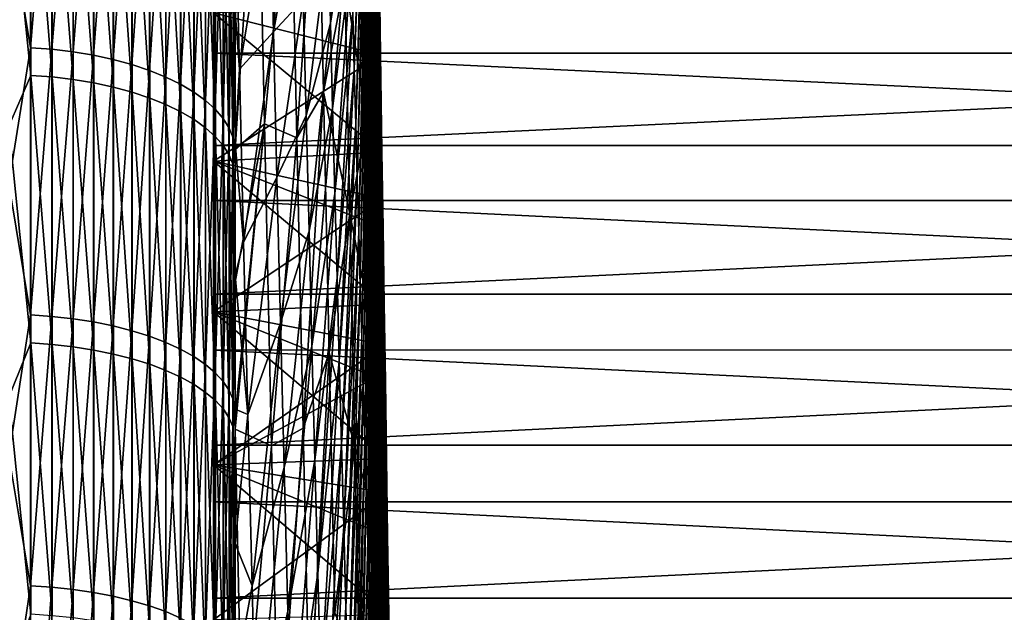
# Model space of a CAD drawing. Header units: metres. Extents: x -2 to 78, y -85 to 85.
# Tile 276 of 500: x 8.83 to 17.3, y 33.5 to 38.6. Entities that reach past the tile are written whole.
import ezdxf

# ---------------------------------------------------------------- set-up
doc = ezdxf.new("R2010")
doc.units = ezdxf.units.M
doc.layers.add('solid_20004802', color=7, linetype='CONTINUOUS')

msp = doc.modelspace()

# ---------------------------------------------------------------- linework, layer by layer
at = {"layer": 'solid_20004802'}
for points in [[(11.866064, 42.978344, -23.479176), (11.863665, 38.583111, -30.312231), (11.857279, 38.792866, -30.442682)], [(11.866064, 42.978344, -23.479176), (11.870036, 38.377422, -30.175461), (11.863665, 38.583111, -30.312231)], [(11.866064, 42.978344, -23.479176), (11.948964, 36.154079, -27.88727), (11.943297, 36.29121, -28.092741)], [(11.866064, 42.978344, -23.479176), (11.882759, 41.851097, -24.161325), (11.948964, 36.154079, -27.88727)], [(11.866064, 42.978344, -23.479176), (11.943297, 36.29121, -28.092741), (11.937543, 36.434521, -28.293945)], [(11.866064, 42.978344, -23.479176), (11.937543, 36.434521, -28.293945), (11.931706, 36.583885, -28.490696)], [(11.866064, 42.978344, -23.479176), (11.931706, 36.583885, -28.490696), (11.925793, 36.739166, -28.68281)], [(11.866064, 42.978344, -23.479176), (11.925793, 36.739166, -28.68281), (11.919808, 36.900215, -28.870111)], [(11.866064, 42.978344, -23.479176), (11.919808, 36.900215, -28.870111), (11.913757, 37.066887, -29.052427)], [(11.866064, 42.978344, -23.479176), (11.913757, 37.066887, -29.052427), (11.907647, 37.239025, -29.229586)], [(11.866064, 42.978344, -23.479176), (11.907647, 37.239025, -29.229586), (11.901482, 37.416473, -29.401426)], [(11.866064, 42.978344, -23.479176), (11.901482, 37.416473, -29.401426), (11.895267, 37.599064, -29.567789)], [(11.866064, 42.978344, -23.479176), (11.895267, 37.599064, -29.567789), (11.889009, 37.786629, -29.728519)], [(11.866064, 42.978344, -23.479176), (11.889009, 37.786629, -29.728519), (11.882715, 37.978996, -29.883471)], [(11.866064, 42.978344, -23.479176), (11.882715, 37.978996, -29.883471), (11.876389, 38.175987, -30.032497)], [(11.866064, 42.978344, -23.479176), (11.876389, 38.175987, -30.032497), (11.870036, 38.377422, -30.175461)], [(11.882759, 41.851097, -24.161325), (11.954537, 36.023266, -27.677721), (11.948964, 36.154079, -27.88727)], [(11.882759, 41.851097, -24.161325), (11.899899, 40.692745, -24.789446), (11.954537, 36.023266, -27.677721)], [(11.800156, 40.830467, -31.314417), (11.710123, 38.172306, -39.129845), (11.697538, 38.65033, -39.268589)], [(11.800156, 40.830467, -31.314417), (11.806401, 40.593246, -31.245544), (11.710123, 38.172306, -39.129845)], [(11.899899, 40.692745, -24.789446), (11.960013, 35.898884, -27.464289), (11.954537, 36.023266, -27.677721)], [(11.899899, 40.692745, -24.789446), (11.91747, 39.505905, -25.36211), (11.960013, 35.898884, -27.464289)], [(8.924562, 40.622643, 74.359245), (8.740137, 39.490185, 74.981926), (8.924562, 38.358234, 75.552246)], [(8.924562, 40.622643, 74.359245), (8.924562, 38.358234, 75.552246), (9.109715, 40.607803, 74.332085)], [(8.924562, 38.358234, 75.552246), (9.109715, 38.344223, 75.524651), (9.109715, 40.607803, 74.332085)], [(9.109715, 40.607803, 74.332085), (9.109715, 38.344223, 75.524651), (9.291151, 40.584709, 74.28981)], [(9.109715, 38.344223, 75.524651), (9.291151, 38.322418, 75.481705), (9.291151, 40.584709, 74.28981)], [(9.291151, 40.584709, 74.28981), (9.291151, 38.322418, 75.481705), (9.467271, 40.553562, 74.232796)], [(11.806401, 40.593246, -31.245544), (11.722787, 37.698727, -38.97662), (11.710123, 38.172306, -39.129845)], [(11.806401, 40.593246, -31.245544), (11.812686, 40.358234, -31.169489), (11.722787, 37.698727, -38.97662)], [(9.291151, 38.322418, 75.481705), (9.467271, 38.293003, 75.423767), (9.467271, 40.553562, 74.232796)], [(9.467271, 40.553562, 74.232796), (9.467271, 38.293003, 75.423767), (9.636523, 40.514633, 74.161537)], [(9.467271, 38.293003, 75.423767), (9.636523, 38.256248, 75.351372), (9.636523, 40.514633, 74.161537)], [(9.636523, 40.514633, 74.161537), (9.636523, 38.256248, 75.351372), (9.797419, 40.468269, 74.076675)], [(10.877165, 40.479912, 67.078697), (10.685869, 38.615513, 73.281792), (10.685864, 37.482391, 73.867897)], [(10.938788, 37.703205, 66.960098), (10.877165, 40.479912, 67.078697), (10.685864, 37.482391, 73.867897)], [(11.160541, 40.088299, 58.818779), (10.877165, 40.479912, 67.078697), (10.938788, 37.703205, 66.960098)], [(9.636523, 38.256248, 75.351372), (9.797419, 38.212467, 75.265144), (9.797419, 40.468269, 74.076675)], [(9.797419, 40.468269, 74.076675), (9.797419, 38.212467, 75.265144), (9.948537, 40.414879, 73.978935)], [(9.797419, 38.212467, 75.265144), (9.948537, 38.162052, 75.16584), (9.948537, 40.414879, 73.978935)], [(9.948537, 40.414879, 73.978935), (9.948537, 38.162052, 75.16584), (10.08855, 40.354931, 73.869202)], [(8.92717, 38.120029, -75.672363), (8.740137, 39.978947, -74.722473), (8.92717, 40.388172, -74.486504)], [(8.92717, 40.388172, -74.486504), (9.112282, 40.373302, -74.459084), (9.112282, 38.105995, -75.644508)], [(8.92717, 38.120029, -75.672363), (8.92717, 40.388172, -74.486504), (9.112282, 38.105995, -75.644508)], [(9.112282, 40.373302, -74.459084), (9.293654, 40.350231, -74.416527), (9.293654, 38.084217, -75.601273)], [(9.112282, 38.105995, -75.644508), (9.112282, 40.373302, -74.459084), (9.293654, 38.084217, -75.601273)], [(9.293654, 40.350231, -74.416527), (9.469689, 40.319153, -74.359207), (9.469689, 38.054882, -75.543045)], [(9.293654, 38.084217, -75.601273), (9.293654, 40.350231, -74.416527), (9.469689, 38.054882, -75.543045)], [(9.469689, 40.319153, -74.359207), (9.638835, 40.280342, -74.287636), (9.638835, 38.018253, -75.470329)], [(9.469689, 38.054882, -75.543045), (9.469689, 40.319153, -74.359207), (9.638835, 38.018253, -75.470329)], [(9.948537, 38.162052, 75.16584), (10.08855, 38.105446, 75.054344), (10.08855, 40.354931, 73.869202)], [(10.08855, 40.354931, 73.869202), (10.08855, 38.105446, 75.054344), (10.216221, 40.288952, 73.748428)], [(11.812686, 40.358234, -31.169489), (11.735518, 37.23003, -38.809067), (11.722787, 37.698727, -38.97662)], [(11.812686, 40.358234, -31.169489), (11.819004, 40.125648, -31.086319), (11.735518, 37.23003, -38.809067)], [(9.638835, 40.280342, -74.287636), (9.799603, 40.234146, -74.202438), (9.799603, 37.974651, -75.383774)], [(9.638835, 38.018253, -75.470329), (9.638835, 40.280342, -74.287636), (9.799603, 37.974651, -75.383774)], [(9.799603, 40.234146, -74.202438), (9.950575, 40.180965, -74.104362), (9.950575, 37.924461, -75.284142)], [(9.799603, 37.974651, -75.383774), (9.799603, 40.234146, -74.202438), (9.950575, 37.924461, -75.284142)], [(10.08855, 38.105446, 75.054344), (10.216221, 38.043144, 74.931633), (10.216221, 40.288952, 73.748428)], [(10.216221, 40.288952, 73.748428), (10.216221, 38.043144, 74.931633), (10.330427, 40.217525, 73.617683)], [(11.396156, 40.225029, 50.573456), (11.160541, 40.088299, 58.818779), (11.2159, 37.583374, 58.69305)], [(11.445809, 37.975662, 50.455868), (11.396156, 40.225029, 50.573456), (11.2159, 37.583374, 58.69305)], [(11.627254, 38.938866, 42.254913), (11.396156, 40.225029, 50.573456), (11.445809, 37.975662, 50.455868)], [(9.950575, 40.180965, -74.104362), (10.090423, 40.121277, -73.994278), (10.090423, 37.868122, -75.172302)], [(9.950575, 37.924461, -75.284142), (9.950575, 40.180965, -74.104362), (10.090423, 37.868122, -75.172302)], [(10.216221, 38.043144, 74.931633), (10.330427, 37.9757, 74.79879), (10.330427, 40.217525, 73.617683)], [(10.330427, 40.217525, 73.617683), (10.330427, 37.9757, 74.79879), (10.430161, 40.141277, 73.478119)], [(10.330427, 37.9757, 74.79879), (10.430161, 37.903702, 74.656982), (10.430161, 40.141277, 73.478119)], [(10.430161, 40.141277, 73.478119), (10.430161, 37.903702, 74.656982), (10.514546, 40.060886, 73.330956)], [(10.090423, 40.121277, -73.994278), (10.217914, 40.055599, -73.873146), (10.217914, 37.806133, -75.049248)], [(10.090423, 37.868122, -75.172302), (10.090423, 40.121277, -73.994278), (10.217914, 37.806133, -75.049248)], [(10.217914, 40.055599, -73.873146), (10.331923, 39.984512, -73.742043), (10.331923, 37.739037, -74.916054)], [(10.217914, 37.806133, -75.049248), (10.217914, 40.055599, -73.873146), (10.331923, 37.739037, -74.916054)], [(10.430161, 37.903702, 74.656982), (10.514546, 37.827793, 74.507462), (10.514546, 40.060886, 73.330956)], [(10.514546, 40.060886, 73.330956), (10.514546, 37.827793, 74.507462), (10.582837, 39.977055, 73.177505)], [(11.2159, 37.583374, 58.69305), (11.160541, 40.088299, 58.818779), (10.938788, 37.703205, 66.960098)], [(11.660373, 40.106621, -39.596764), (11.505309, 38.570469, -47.699474), (11.486956, 39.311043, -47.822338)], [(11.660373, 40.106621, -39.596764), (11.672652, 39.617935, -39.502159), (11.505309, 38.570469, -47.699474)], [(11.819004, 40.125648, -31.086319), (11.748302, 36.766644, -38.627331), (11.735518, 37.23003, -38.809067)], [(11.819004, 40.125648, -31.086319), (11.825349, 39.895695, -30.996115), (11.748302, 36.766644, -38.627331)], [(8.92717, 38.120029, -75.672363), (8.740137, 37.681602, -75.906921), (8.740137, 39.978947, -74.722473)], [(10.331923, 39.984512, -73.742043), (10.43145, 39.908646, -73.602127), (10.43145, 37.667431, -74.773911)], [(10.331923, 37.739037, -74.916054), (10.331923, 39.984512, -73.742043), (10.43145, 37.667431, -74.773911)], [(10.514546, 37.827793, 74.507462), (10.582837, 37.748634, 74.351547), (10.582837, 39.977055, 73.177505)], [(10.582837, 39.977055, 73.177505), (10.582837, 37.748634, 74.351547), (10.634434, 39.890522, 73.019112)], [(10.43145, 39.908646, -73.602127), (10.515614, 39.828663, -73.45462), (10.515614, 37.591938, -74.624054)], [(10.43145, 37.667431, -74.773911), (10.43145, 39.908646, -73.602127), (10.515614, 37.591938, -74.624054)], [(10.582837, 37.748634, 74.351547), (10.634434, 37.666924, 74.190613), (10.634434, 39.890522, 73.019112)], [(10.634434, 39.890522, 73.019112), (10.634434, 37.666924, 74.190613), (10.66888, 39.802052, 72.85717)], [(11.825349, 39.895695, -30.996115), (11.761132, 36.309006, -38.431587), (11.748302, 36.766644, -38.627331)], [(11.825349, 39.895695, -30.996115), (11.831716, 39.668598, -30.898954), (11.761132, 36.309006, -38.431587)], [(10.515614, 39.828663, -73.45462), (10.583675, 39.74527, -73.300819), (10.583675, 37.513233, -74.467812)], [(10.515614, 37.591938, -74.624054), (10.515614, 39.828663, -73.45462), (10.583675, 37.513233, -74.467812)], [(10.634434, 37.666924, 74.190613), (10.66888, 37.583385, 74.02607), (10.66888, 39.802052, 72.85717)], [(10.685869, 38.615513, 73.281792), (10.66888, 39.802052, 72.85717), (10.66888, 37.583385, 74.02607)], [(10.583675, 39.74527, -73.300819), (10.635035, 39.659206, -73.142097), (10.635035, 37.431999, -74.306557)], [(10.583675, 37.513233, -74.467812), (10.583675, 39.74527, -73.300819), (10.635035, 37.431999, -74.306557)], [(10.983654, 39.755554, -64.459671), (10.721306, 38.174484, -72.595627), (10.68589, 39.666843, -72.717545)], [(10.983654, 39.755554, -64.459671), (11.013753, 38.495464, -64.341675), (10.721306, 38.174484, -72.595627)], [(11.247188, 39.777275, -56.185787), (11.013753, 38.495464, -64.341675), (10.983654, 39.755554, -64.459671)], [(11.247188, 39.777275, -56.185787), (11.271399, 38.77372, -56.072422), (11.013753, 38.495464, -64.341675)], [(10.635035, 39.659206, -73.142097), (10.669239, 39.571224, -72.979836), (10.669239, 37.348961, -74.141708)], [(10.635035, 37.431999, -74.306557), (10.635035, 39.659206, -73.142097), (10.669239, 37.348961, -74.141708)], [(10.721306, 38.174484, -72.595627), (10.685877, 38.669395, -73.253181), (10.68589, 39.666843, -72.717545)], [(11.831716, 39.668598, -30.898954), (11.773993, 35.857533, -38.222012), (11.761132, 36.309006, -38.431587)], [(11.831716, 39.668598, -30.898954), (11.838098, 39.444557, -30.794933), (11.773993, 35.857533, -38.222012)], [(36.900002, 39.551369, -25.011364), (36.900002, 38.310207, -25.548037), (10.5, 39.551216, -25.011423)], [(10.5, 39.551216, -25.011423), (10.5, 38.310276, -25.547991), (10.5, 38.657597, -25.730083)], [(36.900002, 38.310207, -25.548037), (10.5, 38.310276, -25.547991), (10.5, 39.551216, -25.011423)], [(10.685847, 37.537979, -73.840118), (10.669239, 37.348961, -74.141708), (10.669239, 39.571224, -72.979836)], [(10.685877, 38.669395, -73.253181), (10.685847, 37.537979, -73.840118), (10.669239, 39.571224, -72.979836)], [(11.672652, 39.617935, -39.502159), (11.523849, 37.833988, -47.554077), (11.505309, 38.570469, -47.699474)], [(11.672652, 39.617935, -39.502159), (11.685044, 39.132355, -39.392735), (11.523849, 37.833988, -47.554077)], [(8.924562, 38.358234, 75.552246), (8.740137, 39.490185, 74.981926), (8.740137, 37.185154, 76.151352)], [(10.5, 38.657597, -25.730083), (11.935423, 38.293304, -25.877991), (11.91747, 39.505905, -25.36211)], [(11.627254, 38.938866, 42.254913), (11.820156, 37.727535, 33.892464), (11.781868, 39.485573, 34.026226)], [(11.929014, 38.726212, 25.701574), (11.781868, 39.485573, 34.026226), (11.820156, 37.727535, 33.892464)], [(11.91747, 39.505905, -25.36211), (11.965386, 35.781048, -27.247169), (11.960013, 35.898884, -27.464289)], [(11.91747, 39.505905, -25.36211), (11.935423, 38.293304, -25.877991), (11.965386, 35.781048, -27.247169)], [(11.838098, 39.444557, -30.794933), (11.786873, 35.41264, -37.998802), (11.773993, 35.857533, -38.222012)], [(11.838098, 39.444557, -30.794933), (11.844489, 39.223789, -30.684145), (11.786873, 35.41264, -37.998802)], [(11.486956, 39.311043, -47.822338), (11.295902, 37.774132, -55.928261), (11.271399, 38.77372, -56.072422)], [(11.486956, 39.311043, -47.822338), (11.505309, 38.570469, -47.699474), (11.295902, 37.774132, -55.928261)], [(11.844489, 39.223789, -30.684145), (11.799761, 34.974747, -37.762165), (11.786873, 35.41264, -37.998802)], [(11.844489, 39.223789, -30.684145), (11.850885, 39.006489, -30.56669), (11.799761, 34.974747, -37.762165)], [(11.685044, 39.132355, -39.392735), (11.542559, 37.102291, -47.38628), (11.523849, 37.833988, -47.554077)], [(11.685044, 39.132355, -39.392735), (11.697538, 38.65033, -39.268589), (11.542559, 37.102291, -47.38628)], [(11.850885, 39.006489, -30.56669), (11.812645, 34.544254, -37.512314), (11.799761, 34.974747, -37.762165)], [(11.850885, 39.006489, -30.56669), (11.857279, 38.792866, -30.442682), (11.812645, 34.544254, -37.512314)], [(11.670974, 36.930653, 42.100792), (11.627254, 38.938866, 42.254913), (11.445809, 37.975662, 50.455868)], [(11.670974, 36.930653, 42.100792), (11.820156, 37.727535, 33.892464), (11.627254, 38.938866, 42.254913)], [(11.857279, 38.792866, -30.442682), (11.825513, 34.121559, -37.249485), (11.812645, 34.544254, -37.512314)], [(11.857279, 38.792866, -30.442682), (11.863665, 38.583111, -30.312231), (11.825513, 34.121559, -37.249485)], [(36.900002, 38.774773, 25.355606), (10.5, 38.77462, 25.355665), (10.5, 37.517635, 25.853745)], [(36.900002, 37.517654, 25.853758), (36.900002, 38.774773, 25.355606), (10.5, 37.517635, 25.853745)], [(10.5, 37.517635, 25.853745), (10.5, 38.77462, 25.355665), (10.5, 38.657597, 25.730083)], [(10.5, 38.657597, 25.730083), (11.929014, 38.726212, 25.701574), (11.947782, 37.458172, 26.194759)], [(11.271399, 38.77372, -56.072422), (11.044235, 37.239616, -64.184921), (11.013753, 38.495464, -64.341675)], [(11.271399, 38.77372, -56.072422), (11.295902, 37.774132, -55.928261), (11.044235, 37.239616, -64.184921)], [(11.947782, 37.458172, 26.194759), (11.929014, 38.726212, 25.701574), (11.820156, 37.727535, 33.892464)], [(10.5, 38.657597, -25.730083), (10.5, 37.382492, -26.221949), (11.935423, 38.293304, -25.877991)], [(10.5, 37.382492, 26.221949), (10.5, 38.657597, 25.730083), (11.947782, 37.458172, 26.194759)], [(10.5, 38.310276, -25.547991), (10.5, 37.382492, -26.221949), (10.5, 38.657597, -25.730083)], [(10.5, 37.517635, 25.853745), (10.5, 38.657597, 25.730083), (10.5, 37.382492, 26.221949)], [(10.685864, 37.482391, 73.867897), (10.685869, 38.615513, 73.281792), (10.66888, 37.583385, 74.02607)], [(10.721306, 38.174484, -72.595627), (10.685847, 37.537979, -73.840118), (10.685877, 38.669395, -73.253181)], [(11.697538, 38.65033, -39.268589), (11.56142, 36.376057, -47.196243), (11.542559, 37.102291, -47.38628)], [(11.697538, 38.65033, -39.268589), (11.710123, 38.172306, -39.129845), (11.56142, 36.376057, -47.196243)], [(11.505309, 38.570469, -47.699474), (11.320675, 36.779449, -55.753445), (11.295902, 37.774132, -55.928261)], [(11.505309, 38.570469, -47.699474), (11.523849, 37.833988, -47.554077), (11.320675, 36.779449, -55.753445)], [(11.863665, 38.583111, -30.312231), (11.838352, 33.707054, -36.973919), (11.825513, 34.121559, -37.249485)], [(11.863665, 38.583111, -30.312231), (11.870036, 38.377422, -30.175461), (11.838352, 33.707054, -36.973919)], [(11.013753, 38.495464, -64.341675), (10.75722, 36.685562, -72.427971), (10.721306, 38.174484, -72.595627)], [(11.013753, 38.495464, -64.341675), (11.044235, 37.239616, -64.184921), (10.75722, 36.685562, -72.427971)], [(11.870036, 38.377422, -30.175461), (11.851152, 33.301121, -36.685871), (11.838352, 33.707054, -36.973919)], [(11.870036, 38.377422, -30.175461), (11.876389, 38.175987, -30.032497), (11.851152, 33.301121, -36.685871)], [(8.924562, 38.358234, 75.552246), (8.740137, 37.185154, 76.151352), (8.924562, 36.058826, 76.676315)], [(8.924562, 38.358234, 75.552246), (8.924562, 36.058826, 76.676315), (9.109715, 38.344223, 75.524651)], [(8.924562, 36.058826, 76.676315), (9.109715, 36.045658, 76.648308), (9.109715, 38.344223, 75.524651)], [(9.109715, 38.344223, 75.524651), (9.109715, 36.045658, 76.648308), (9.291151, 38.322418, 75.481705)], [(9.109715, 36.045658, 76.648308), (9.291151, 36.025158, 76.604721), (9.291151, 38.322418, 75.481705)], [(9.291151, 38.322418, 75.481705), (9.291151, 36.025158, 76.604721), (9.467271, 38.293003, 75.423767)], [(9.291151, 36.025158, 76.604721), (9.467271, 35.997509, 76.545929), (9.467271, 38.293003, 75.423767)], [(9.467271, 38.293003, 75.423767), (9.467271, 35.997509, 76.545929), (9.636523, 38.256248, 75.351372)], [(10.5, 38.310276, -25.547991), (10.5, 37.044308, -26.023123), (10.5, 37.382492, -26.221949)], [(36.900002, 37.044205, -26.023161), (10.5, 37.044308, -26.023123), (10.5, 38.310276, -25.547991)], [(36.900002, 38.310207, -25.548037), (36.900002, 37.044205, -26.023161), (10.5, 38.310276, -25.547991)], [(10.5, 37.382492, -26.221949), (11.953712, 37.057663, -26.335932), (11.935423, 38.293304, -25.877991)], [(11.935423, 38.293304, -25.877991), (11.970652, 35.669868, -27.026566), (11.965386, 35.781048, -27.247169)], [(11.935423, 38.293304, -25.877991), (11.953712, 37.057663, -26.335932), (11.970652, 35.669868, -27.026566)], [(9.467271, 35.997509, 76.545929), (9.636523, 35.962955, 76.47245), (9.636523, 38.256248, 75.351372)], [(9.636523, 38.256248, 75.351372), (9.636523, 35.962955, 76.47245), (9.797419, 38.212467, 75.265144)], [(9.636523, 35.962955, 76.47245), (9.797419, 35.921799, 76.384933), (9.797419, 38.212467, 75.265144)], [(9.797419, 38.212467, 75.265144), (9.797419, 35.921799, 76.384933), (9.948537, 38.162052, 75.16584)], [(8.92717, 35.817104, -76.789185), (8.740137, 37.681602, -75.906921), (8.92717, 38.120029, -75.672363)], [(8.92717, 38.120029, -75.672363), (9.112282, 38.105995, -75.644508), (9.112282, 35.803917, -76.760918)], [(8.92717, 35.817104, -76.789185), (8.92717, 38.120029, -75.672363), (9.112282, 35.803917, -76.760918)], [(9.112282, 38.105995, -75.644508), (9.293654, 38.084217, -75.601273), (9.293654, 35.783455, -76.717041)], [(9.112282, 35.803917, -76.760918), (9.112282, 38.105995, -75.644508), (9.293654, 35.783455, -76.717041)], [(9.797419, 35.921799, 76.384933), (9.948537, 35.874405, 76.284157), (9.948537, 38.162052, 75.16584)], [(9.948537, 38.162052, 75.16584), (9.948537, 35.874405, 76.284157), (10.08855, 38.105446, 75.054344)], [(9.948537, 35.874405, 76.284157), (10.08855, 35.821194, 76.171005), (10.08855, 38.105446, 75.054344)], [(10.08855, 38.105446, 75.054344), (10.08855, 35.821194, 76.171005), (10.216221, 38.043144, 74.931633)], [(10.721306, 38.174484, -72.595627), (10.75722, 36.685562, -72.427971), (10.685847, 37.537979, -73.840118)], [(11.710123, 38.172306, -39.129845), (11.580417, 35.655964, -46.984142), (11.56142, 36.376057, -47.196243)], [(11.710123, 38.172306, -39.129845), (11.722787, 37.698727, -38.97662), (11.580417, 35.655964, -46.984142)], [(11.876389, 38.175987, -30.032497), (11.863901, 32.90414, -36.385612), (11.851152, 33.301121, -36.685871)], [(11.876389, 38.175987, -30.032497), (11.882715, 37.978996, -29.883471), (11.863901, 32.90414, -36.385612)], [(9.293654, 38.084217, -75.601273), (9.469689, 38.054882, -75.543045), (9.469689, 35.755894, -76.657951)], [(9.293654, 35.783455, -76.717041), (9.293654, 38.084217, -75.601273), (9.469689, 35.755894, -76.657951)], [(9.469689, 38.054882, -75.543045), (9.638835, 38.018253, -75.470329), (9.638835, 35.721478, -76.584167)], [(9.469689, 35.755894, -76.657951), (9.469689, 38.054882, -75.543045), (9.638835, 35.721478, -76.584167)], [(10.08855, 35.821194, 76.171005), (10.216221, 35.762627, 76.046463), (10.216221, 38.043144, 74.931633)], [(10.216221, 38.043144, 74.931633), (10.216221, 35.762627, 76.046463), (10.330427, 37.9757, 74.79879)], [(9.638835, 38.018253, -75.470329), (9.799603, 37.974651, -75.383774), (9.799603, 35.680508, -76.496338)], [(9.638835, 35.721478, -76.584167), (9.638835, 38.018253, -75.470329), (9.799603, 35.680508, -76.496338)], [(9.799603, 37.974651, -75.383774), (9.950575, 37.924461, -75.284142), (9.950575, 35.63335, -76.395226)], [(9.799603, 35.680508, -76.496338), (9.799603, 37.974651, -75.383774), (9.950575, 35.63335, -76.395226)], [(10.216221, 35.762627, 76.046463), (10.330427, 35.699223, 75.911644), (10.330427, 37.9757, 74.79879)], [(10.330427, 37.9757, 74.79879), (10.330427, 35.699223, 75.911644), (10.430161, 37.903702, 74.656982)], [(11.445809, 37.975662, 50.455868), (11.2159, 37.583374, 58.69305), (11.270201, 35.083416, 58.491055)], [(11.494511, 35.730896, 50.269928), (11.445809, 37.975662, 50.455868), (11.270201, 35.083416, 58.491055)], [(11.670974, 36.930653, 42.100792), (11.445809, 37.975662, 50.455868), (11.494511, 35.730896, 50.269928)], [(11.882715, 37.978996, -29.883471), (11.876586, 32.516472, -36.073414), (11.863901, 32.90414, -36.385612)], [(11.882715, 37.978996, -29.883471), (11.889009, 37.786629, -29.728519), (11.876586, 32.516472, -36.073414)], [(9.950575, 37.924461, -75.284142), (10.090423, 37.868122, -75.172302), (10.090423, 35.580414, -76.281738)], [(9.950575, 35.63335, -76.395226), (9.950575, 37.924461, -75.284142), (10.090423, 35.580414, -76.281738)], [(10.090423, 37.868122, -75.172302), (10.217914, 37.806133, -75.049248), (10.217914, 35.522171, -76.156868)], [(10.090423, 35.580414, -76.281738), (10.090423, 37.868122, -75.172302), (10.217914, 35.522171, -76.156868)], [(10.330427, 35.699223, 75.911644), (10.430161, 35.631546, 75.767731), (10.430161, 37.903702, 74.656982)], [(10.430161, 37.903702, 74.656982), (10.430161, 35.631546, 75.767731), (10.514546, 37.827793, 74.507462)], [(10.217914, 37.806133, -75.049248), (10.331923, 37.739037, -74.916054), (10.331923, 35.459129, -76.021713)], [(10.217914, 35.522171, -76.156868), (10.217914, 37.806133, -75.049248), (10.331923, 35.459129, -76.021713)], [(10.430161, 35.631546, 75.767731), (10.514546, 35.560184, 75.61599), (10.514546, 37.827793, 74.507462)], [(10.514546, 37.827793, 74.507462), (10.514546, 35.560184, 75.61599), (10.582837, 37.748634, 74.351547)], [(11.295902, 37.774132, -55.928261), (11.075074, 35.989197, -63.989574), (11.044235, 37.239616, -64.184921)], [(11.295902, 37.774132, -55.928261), (11.320675, 36.779449, -55.753445), (11.075074, 35.989197, -63.989574)], [(11.523849, 37.833988, -47.554077), (11.345694, 35.790623, -55.548134), (11.320675, 36.779449, -55.753445)], [(11.523849, 37.833988, -47.554077), (11.542559, 37.102291, -47.38628), (11.345694, 35.790623, -55.548134)], [(11.889009, 37.786629, -29.728519), (11.889195, 32.138477, -35.749565), (11.876586, 32.516472, -36.073414)], [(11.889009, 37.786629, -29.728519), (11.895267, 37.599064, -29.567789), (11.889195, 32.138477, -35.749565)], [(8.92717, 35.817104, -76.789185), (8.740137, 35.349205, -77.02076), (8.740137, 37.681602, -75.906921)], [(10.331923, 37.739037, -74.916054), (10.43145, 37.667431, -74.773911), (10.43145, 35.391846, -75.877464)], [(10.331923, 35.459129, -76.021713), (10.331923, 37.739037, -74.916054), (10.43145, 35.391846, -75.877464)], [(10.514546, 35.560184, 75.61599), (10.582837, 35.485771, 75.457748), (10.582837, 37.748634, 74.351547)], [(10.582837, 37.748634, 74.351547), (10.582837, 35.485771, 75.457748), (10.634434, 37.666924, 74.190613)], [(10.938788, 37.703205, 66.960098), (10.685864, 37.482391, 73.867897), (10.685862, 36.340343, 74.43647)], [(10.938788, 37.703205, 66.960098), (10.685862, 36.340343, 74.43647), (10.685868, 35.189442, 74.987244)], [(10.938788, 37.703205, 66.960098), (10.685868, 35.189442, 74.987244), (10.685868, 35.075047, 75.04081)], [(10.999244, 34.931419, 66.756317), (10.938788, 37.703205, 66.960098), (10.685868, 35.075047, 75.04081)], [(11.2159, 37.583374, 58.69305), (10.938788, 37.703205, 66.960098), (10.999244, 34.931419, 66.756317)], [(11.722787, 37.698727, -38.97662), (11.599529, 34.942677, -46.750172), (11.580417, 35.655964, -46.984142)], [(11.722787, 37.698727, -38.97662), (11.735518, 37.23003, -38.809067), (11.599529, 34.942677, -46.750172)], [(11.670974, 36.930653, 42.100792), (11.857666, 35.974396, 33.704937), (11.820156, 37.727535, 33.892464)], [(11.947782, 37.458172, 26.194759), (11.820156, 37.727535, 33.892464), (11.857666, 35.974396, 33.704937)], [(10.43145, 37.667431, -74.773911), (10.515614, 37.591938, -74.624054), (10.515614, 35.320919, -75.725395)], [(10.43145, 35.391846, -75.877464), (10.43145, 37.667431, -74.773911), (10.515614, 35.320919, -75.725395)], [(10.582837, 35.485771, 75.457748), (10.634434, 35.408958, 75.294418), (10.634434, 37.666924, 74.190613)], [(10.634434, 37.666924, 74.190613), (10.634434, 35.408958, 75.294418), (10.66888, 37.583385, 74.02607)], [(11.895267, 37.599064, -29.567789), (11.901717, 31.770508, -35.414368), (11.889195, 32.138477, -35.749565)], [(11.895267, 37.599064, -29.567789), (11.901482, 37.416473, -29.401426), (11.901717, 31.770508, -35.414368)], [(36.900002, 37.517654, 25.853758), (10.5, 37.517635, 25.853745), (10.5, 36.237766, 26.289566)], [(36.900002, 36.237606, 26.289625), (36.900002, 37.517654, 25.853758), (10.5, 36.237766, 26.289566)], [(10.5, 36.237766, 26.289566), (10.5, 37.517635, 25.853745), (10.5, 37.382492, 26.221949)], [(10.515614, 37.591938, -74.624054), (10.583675, 37.513233, -74.467812), (10.583675, 35.246964, -75.566849)], [(10.515614, 35.320919, -75.725395), (10.515614, 37.591938, -74.624054), (10.583675, 35.246964, -75.566849)], [(10.583675, 37.513233, -74.467812), (10.635035, 37.431999, -74.306557), (10.635035, 35.170639, -75.403214)], [(10.583675, 35.246964, -75.566849), (10.583675, 37.513233, -74.467812), (10.635035, 35.170639, -75.403214)], [(10.634434, 35.408958, 75.294418), (10.66888, 35.330429, 75.127434), (10.66888, 37.583385, 74.02607)], [(10.685864, 37.482391, 73.867897), (10.66888, 37.583385, 74.02607), (10.66888, 35.330429, 75.127434)], [(10.685847, 37.537979, -73.840118), (10.685861, 36.396854, -74.408867), (10.669239, 37.348961, -74.141708)], [(10.75722, 36.685562, -72.427971), (10.685861, 36.396854, -74.408867), (10.685847, 37.537979, -73.840118)], [(11.270201, 35.083416, 58.491055), (11.2159, 37.583374, 58.69305), (10.999244, 34.931419, 66.756317)], [(10.5, 37.382492, 26.221949), (11.947782, 37.458172, 26.194759), (11.957423, 36.807114, 26.420773)], [(10.635035, 37.431999, -74.306557), (10.669239, 37.348961, -74.141708), (10.669239, 35.092617, -75.235939)], [(10.635035, 35.170639, -75.403214), (10.635035, 37.431999, -74.306557), (10.669239, 35.092617, -75.235939)], [(10.685862, 36.340343, 74.43647), (10.685864, 37.482391, 73.867897), (10.66888, 35.330429, 75.127434)], [(11.957423, 36.807114, 26.420773), (11.947782, 37.458172, 26.194759), (11.857666, 35.974396, 33.704937)], [(10.5, 37.382492, -26.221949), (10.5, 36.084351, -26.650812), (11.953712, 37.057663, -26.335932)], [(10.5, 37.382492, 26.221949), (11.957423, 36.807114, 26.420773), (11.967141, 36.150627, 26.630617)], [(10.5, 36.084351, 26.650812), (10.5, 37.382492, 26.221949), (11.967141, 36.150627, 26.630617)], [(10.5, 37.044308, -26.023123), (10.5, 36.084351, -26.650812), (10.5, 37.382492, -26.221949)], [(10.5, 36.237766, 26.289566), (10.5, 37.382492, 26.221949), (10.5, 36.084351, 26.650812)], [(10.685889, 35.246883, -74.95974), (10.669239, 35.092617, -75.235939), (10.669239, 37.348961, -74.141708)], [(10.685861, 36.396854, -74.408867), (10.685889, 35.246883, -74.95974), (10.669239, 37.348961, -74.141708)], [(11.901482, 37.416473, -29.401426), (11.914142, 31.412901, -35.068134), (11.901717, 31.770508, -35.414368)], [(11.901482, 37.416473, -29.401426), (11.907647, 37.239025, -29.229586), (11.914142, 31.412901, -35.068134)], [(8.924562, 36.058826, 76.676315), (8.740137, 37.185154, 76.151352), (8.740137, 34.845535, 77.249939)], [(11.044235, 37.239616, -64.184921), (10.793564, 35.202431, -72.215179), (10.75722, 36.685562, -72.427971)], [(11.044235, 37.239616, -64.184921), (11.075074, 35.989197, -63.989574), (10.793564, 35.202431, -72.215179)], [(11.735518, 37.23003, -38.809067), (11.618741, 34.236862, -46.494553), (11.599529, 34.942677, -46.750172)], [(11.735518, 37.23003, -38.809067), (11.748302, 36.766644, -38.627331), (11.618741, 34.236862, -46.494553)], [(11.907647, 37.239025, -29.229586), (11.926456, 31.06599, -34.711178), (11.914142, 31.412901, -35.068134)], [(11.907647, 37.239025, -29.229586), (11.913757, 37.066887, -29.052427), (11.926456, 31.06599, -34.711178)], [(11.542559, 37.102291, -47.38628), (11.370934, 34.808578, -55.312523), (11.345694, 35.790623, -55.548134)], [(11.542559, 37.102291, -47.38628), (11.56142, 36.376057, -47.196243), (11.370934, 34.808578, -55.312523)], [(10.5, 36.084351, -26.650812), (11.972304, 35.801746, -26.734907), (11.953712, 37.057663, -26.335932)], [(10.5, 37.044308, -26.023123), (10.5, 35.756248, -26.435629), (10.5, 36.084351, -26.650812)], [(36.900002, 35.756413, -26.435593), (10.5, 35.756248, -26.435629), (10.5, 37.044308, -26.023123)], [(36.900002, 37.044205, -26.023161), (36.900002, 35.756413, -26.435593), (10.5, 37.044308, -26.023123)], [(11.913757, 37.066887, -29.052427), (11.938649, 30.730095, -34.343834), (11.926456, 31.06599, -34.711178)], [(11.913757, 37.066887, -29.052427), (11.919808, 36.900215, -28.870111), (11.938649, 30.730095, -34.343834)], [(11.953712, 37.057663, -26.335932), (11.972304, 35.801746, -26.734907), (11.970652, 35.669868, -27.026566)], [(11.713803, 34.928078, 41.8853), (11.670974, 36.930653, 42.100792), (11.494511, 35.730896, 50.269928)], [(11.713803, 34.928078, 41.8853), (11.857666, 35.974396, 33.704937), (11.670974, 36.930653, 42.100792)], [(11.919808, 36.900215, -28.870111), (11.950709, 30.405527, -33.966442), (11.938649, 30.730095, -34.343834)], [(11.919808, 36.900215, -28.870111), (11.925793, 36.739166, -28.68281), (11.950709, 30.405527, -33.966442)], [(11.320675, 36.779449, -55.753445), (11.106239, 34.745399, -63.755814), (11.075074, 35.989197, -63.989574)], [(11.320675, 36.779449, -55.753445), (11.345694, 35.790623, -55.548134), (11.106239, 34.745399, -63.755814)], [(11.748302, 36.766644, -38.627331), (11.638034, 33.539177, -46.217522), (11.618741, 34.236862, -46.494553)], [(11.748302, 36.766644, -38.627331), (11.761132, 36.309006, -38.431587), (11.638034, 33.539177, -46.217522)], [(11.957423, 36.807114, 26.420773), (11.857666, 35.974396, 33.704937), (11.894361, 34.227806, 33.463825)], [(11.967141, 36.150627, 26.630617), (11.957423, 36.807114, 26.420773), (11.894361, 34.227806, 33.463825)], [(10.75722, 36.685562, -72.427971), (10.793564, 35.202431, -72.215179), (10.685861, 36.396854, -74.408867)], [(11.925793, 36.739166, -28.68281), (11.962626, 30.092583, -33.57935), (11.950709, 30.405527, -33.966442)], [(11.925793, 36.739166, -28.68281), (11.931706, 36.583885, -28.490696), (11.962626, 30.092583, -33.57935)], [(11.931706, 36.583885, -28.490696), (11.974387, 29.791557, -33.182919), (11.962626, 30.092583, -33.57935)], [(11.931706, 36.583885, -28.490696), (11.937543, 36.434521, -28.293945), (11.974387, 29.791557, -33.182919)], [(11.937543, 36.434521, -28.293945), (11.985983, 29.502724, -32.777508), (11.974387, 29.791557, -33.182919)], [(11.937543, 36.434521, -28.293945), (11.943297, 36.29121, -28.092741), (11.985983, 29.502724, -32.777508)], [(10.685868, 35.189442, 74.987244), (10.685862, 36.340343, 74.43647), (10.66888, 35.330429, 75.127434)], [(10.793564, 35.202431, -72.215179), (10.685889, 35.246883, -74.95974), (10.685861, 36.396854, -74.408867)], [(11.56142, 36.376057, -47.196243), (11.396372, 33.834244, -55.046833), (11.370934, 34.808578, -55.312523)], [(11.56142, 36.376057, -47.196243), (11.580417, 35.655964, -46.984142), (11.396372, 33.834244, -55.046833)], [(11.761132, 36.309006, -38.431587), (11.657391, 32.850266, -45.919338), (11.638034, 33.539177, -46.217522)], [(11.761132, 36.309006, -38.431587), (11.773993, 35.857533, -38.222012), (11.657391, 32.850266, -45.919338)], [(11.943297, 36.29121, -28.092741), (11.997403, 29.226353, -32.363499), (11.985983, 29.502724, -32.777508)], [(11.943297, 36.29121, -28.092741), (11.948964, 36.154079, -27.88727), (11.997403, 29.226353, -32.363499)], [(10.5, 34.937561, 26.662193), (10.5, 36.237766, 26.289566), (10.5, 36.084351, 26.650812)], [(36.900002, 36.237606, 26.289625), (10.5, 36.237766, 26.289566), (10.5, 34.937561, 26.662193)], [(36.900002, 34.937714, 26.662157), (36.900002, 36.237606, 26.289625), (10.5, 34.937561, 26.662193)], [(10.5, 36.084351, 26.650812), (11.967141, 36.150627, 26.630617), (11.976931, 35.489101, 26.824165)], [(10.5, 36.084351, -26.650812), (10.5, 34.766857, -27.01539), (11.972304, 35.801746, -26.734907)], [(10.5, 36.084351, 26.650812), (11.976931, 35.489101, 26.824165), (11.986795, 34.822948, 27.001293)], [(10.5, 34.766857, 27.01539), (10.5, 36.084351, 26.650812), (11.986795, 34.822948, 27.001293)], [(10.5, 35.756248, -26.435629), (10.5, 34.766857, -27.01539), (10.5, 36.084351, -26.650812)], [(10.5, 34.937561, 26.662193), (10.5, 36.084351, 26.650812), (10.5, 34.766857, 27.01539)], [(11.976931, 35.489101, 26.824165), (11.967141, 36.150627, 26.630617), (11.894361, 34.227806, 33.463825)], [(11.948964, 36.154079, -27.88727), (12.008636, 28.9627, -31.941271), (11.997403, 29.226353, -32.363499)], [(11.948964, 36.154079, -27.88727), (11.954537, 36.023266, -27.677721), (12.008636, 28.9627, -31.941271)], [(8.924562, 36.058826, 76.676315), (8.740137, 34.845535, 77.249939), (8.924562, 33.726521, 77.730423)], [(8.924562, 36.058826, 76.676315), (8.924562, 33.726521, 77.730423), (9.109715, 36.045658, 76.648308)], [(8.924562, 33.726521, 77.730423), (9.109715, 33.714203, 77.702026), (9.109715, 36.045658, 76.648308)], [(9.109715, 36.045658, 76.648308), (9.109715, 33.714203, 77.702026), (9.291151, 36.025158, 76.604721)], [(9.109715, 33.714203, 77.702026), (9.291151, 33.695026, 77.657837), (9.291151, 36.025158, 76.604721)], [(9.291151, 36.025158, 76.604721), (9.291151, 33.695026, 77.657837), (9.467271, 35.997509, 76.545929)], [(9.291151, 33.695026, 77.657837), (9.467271, 33.669167, 77.598236), (9.467271, 35.997509, 76.545929)], [(9.467271, 35.997509, 76.545929), (9.467271, 33.669167, 77.598236), (9.636523, 35.962955, 76.47245)], [(11.075074, 35.989197, -63.989574), (10.830302, 33.726452, -71.957443), (10.793564, 35.202431, -72.215179)], [(11.075074, 35.989197, -63.989574), (11.106239, 34.745399, -63.755814), (10.830302, 33.726452, -71.957443)], [(11.954537, 36.023266, -27.677721), (12.01967, 28.712006, -31.511217), (12.008636, 28.9627, -31.941271)], [(11.954537, 36.023266, -27.677721), (11.960013, 35.898884, -27.464289), (12.01967, 28.712006, -31.511217)], [(9.467271, 33.669167, 77.598236), (9.636523, 33.636848, 77.52375), (9.636523, 35.962955, 76.47245)], [(9.636523, 35.962955, 76.47245), (9.636523, 33.636848, 77.52375), (9.797419, 35.921799, 76.384933)], [(9.636523, 33.636848, 77.52375), (9.797419, 33.598354, 77.435036), (9.797419, 35.921799, 76.384933)], [(9.797419, 35.921799, 76.384933), (9.797419, 33.598354, 77.435036), (9.948537, 35.874405, 76.284157)], [(11.713803, 34.928078, 41.8853), (11.894361, 34.227806, 33.463825), (11.857666, 35.974396, 33.704937)], [(9.797419, 33.598354, 77.435036), (9.948537, 33.554028, 77.33287), (9.948537, 35.874405, 76.284157)], [(9.948537, 35.874405, 76.284157), (9.948537, 33.554028, 77.33287), (10.08855, 35.821194, 76.171005)], [(9.948537, 33.554028, 77.33287), (10.08855, 33.504257, 77.218163), (10.08855, 35.821194, 76.171005)], [(10.08855, 35.821194, 76.171005), (10.08855, 33.504257, 77.218163), (10.216221, 35.762627, 76.046463)], [(11.773993, 35.857533, -38.222012), (11.676791, 32.170776, -45.600273), (11.657391, 32.850266, -45.919338)], [(11.773993, 35.857533, -38.222012), (11.786873, 35.41264, -37.998802), (11.676791, 32.170776, -45.600273)], [(11.960013, 35.898884, -27.464289), (12.030499, 28.474504, -31.073734), (12.01967, 28.712006, -31.511217)], [(11.960013, 35.898884, -27.464289), (11.965386, 35.781048, -27.247169), (12.030499, 28.474504, -31.073734)], [(8.92717, 33.481495, -77.835938), (8.740137, 35.349205, -77.02076), (8.92717, 35.817104, -76.789185)], [(8.92717, 35.817104, -76.789185), (9.112282, 35.803917, -76.760918), (9.112282, 33.469173, -77.807281)], [(8.92717, 33.481495, -77.835938), (8.92717, 35.817104, -76.789185), (9.112282, 33.469173, -77.807281)], [(9.112282, 35.803917, -76.760918), (9.293654, 35.783455, -76.717041), (9.293654, 33.450043, -77.76281)], [(9.112282, 33.469173, -77.807281), (9.112282, 35.803917, -76.760918), (9.293654, 33.450043, -77.76281)], [(9.293654, 35.783455, -76.717041), (9.469689, 35.755894, -76.657951), (9.469689, 33.424278, -77.702919)], [(9.293654, 33.450043, -77.76281), (9.293654, 35.783455, -76.717041), (9.469689, 33.424278, -77.702919)], [(9.469689, 35.755894, -76.657951), (9.638835, 35.721478, -76.584167), (9.638835, 33.392105, -77.628128)], [(9.469689, 33.424278, -77.702919), (9.469689, 35.755894, -76.657951), (9.638835, 33.392105, -77.628128)], [(10.08855, 33.504257, 77.218163), (10.216221, 33.449478, 77.091911), (10.216221, 35.762627, 76.046463)], [(10.216221, 35.762627, 76.046463), (10.216221, 33.449478, 77.091911), (10.330427, 35.699223, 75.911644)], [(10.5, 34.766857, -27.01539), (11.975805, 35.565128, -26.802822), (11.972304, 35.801746, -26.734907)], [(36.900002, 35.756413, -26.435593), (36.900002, 34.44994, -26.784338), (10.5, 35.756248, -26.435629)], [(10.5, 35.756248, -26.435629), (10.5, 34.450001, -26.784306), (10.5, 34.766857, -27.01539)], [(36.900002, 34.44994, -26.784338), (10.5, 34.450001, -26.784306), (10.5, 35.756248, -26.435629)], [(11.345694, 35.790623, -55.548134), (11.137702, 33.509396, -63.48386), (11.106239, 34.745399, -63.755814)], [(11.345694, 35.790623, -55.548134), (11.370934, 34.808578, -55.312523), (11.137702, 33.509396, -63.48386)], [(11.965386, 35.781048, -27.247169), (12.041108, 28.250418, -30.629227), (12.030499, 28.474504, -31.073734)], [(11.965386, 35.781048, -27.247169), (11.970652, 35.669868, -27.026566), (12.041108, 28.250418, -30.629227)], [(11.972304, 35.801746, -26.734907), (11.975805, 35.565128, -26.802822), (11.970652, 35.669868, -27.026566)], [(9.638835, 35.721478, -76.584167), (9.799603, 35.680508, -76.496338), (9.799603, 33.353809, -77.539093)], [(9.638835, 33.392105, -77.628128), (9.638835, 35.721478, -76.584167), (9.799603, 33.353809, -77.539093)], [(9.799603, 35.680508, -76.496338), (9.950575, 35.63335, -76.395226), (9.950575, 33.309727, -77.436607)], [(9.799603, 33.353809, -77.539093), (9.799603, 35.680508, -76.496338), (9.950575, 33.309727, -77.436607)], [(10.216221, 33.449478, 77.091911), (10.330427, 33.390175, 76.955238), (10.330427, 35.699223, 75.911644)], [(10.330427, 35.699223, 75.911644), (10.330427, 33.390175, 76.955238), (10.430161, 35.631546, 75.767731)], [(11.494511, 35.730896, 50.269928), (11.270201, 35.083416, 58.491055), (11.32339, 32.590755, 58.212971)], [(11.542212, 33.492798, 50.015812), (11.494511, 35.730896, 50.269928), (11.32339, 32.590755, 58.212971)], [(11.580417, 35.655964, -46.984142), (11.421985, 32.868546, -54.75132), (11.396372, 33.834244, -55.046833)], [(11.580417, 35.655964, -46.984142), (11.599529, 34.942677, -46.750172), (11.421985, 32.868546, -54.75132)], [(11.713803, 34.928078, 41.8853), (11.494511, 35.730896, 50.269928), (11.542212, 33.492798, 50.015812)], [(11.970652, 35.669868, -27.026566), (12.051491, 28.039949, -30.178104), (12.041108, 28.250418, -30.629227)], [(11.970652, 35.669868, -27.026566), (11.975805, 35.565128, -26.802822), (12.051491, 28.039949, -30.178104)], [(9.950575, 35.63335, -76.395226), (10.090423, 35.580414, -76.281738), (10.090423, 33.260242, -77.321571)], [(9.950575, 33.309727, -77.436607), (9.950575, 35.63335, -76.395226), (10.090423, 33.260242, -77.321571)], [(10.090423, 35.580414, -76.281738), (10.217914, 35.522171, -76.156868), (10.217914, 33.205795, -77.195)], [(10.090423, 33.260242, -77.321571), (10.090423, 35.580414, -76.281738), (10.217914, 33.205795, -77.195)], [(10.330427, 33.390175, 76.955238), (10.430161, 33.326874, 76.809341), (10.430161, 35.631546, 75.767731)], [(10.430161, 35.631546, 75.767731), (10.430161, 33.326874, 76.809341), (10.514546, 35.560184, 75.61599)], [(10.5, 34.766857, -27.01539), (11.991157, 34.528358, -27.07403), (11.975805, 35.565128, -26.802822)], [(11.975805, 35.565128, -26.802822), (11.991157, 34.528358, -27.07403), (12.051491, 28.039949, -30.178104)], [(10.217914, 35.522171, -76.156868), (10.331923, 35.459129, -76.021713), (10.331923, 33.146866, -77.058006)], [(10.217914, 33.205795, -77.195), (10.217914, 35.522171, -76.156868), (10.331923, 33.146866, -77.058006)], [(10.430161, 33.326874, 76.809341), (10.514546, 33.260128, 76.655518), (10.514546, 35.560184, 75.61599)], [(10.514546, 35.560184, 75.61599), (10.514546, 33.260128, 76.655518), (10.582837, 35.485771, 75.457748)], [(10.514546, 33.260128, 76.655518), (10.582837, 33.190529, 76.495102), (10.582837, 35.485771, 75.457748)], [(10.582837, 35.485771, 75.457748), (10.582837, 33.190529, 76.495102), (10.634434, 35.408958, 75.294418)], [(11.986795, 34.822948, 27.001293), (11.976931, 35.489101, 26.824165), (11.894361, 34.227806, 33.463825)], [(10.331923, 35.459129, -76.021713), (10.43145, 35.391846, -75.877464), (10.43145, 33.083973, -76.911789)], [(10.331923, 33.146866, -77.058006), (10.331923, 35.459129, -76.021713), (10.43145, 33.083973, -76.911789)], [(10.582837, 33.190529, 76.495102), (10.634434, 33.118687, 76.329529), (10.634434, 35.408958, 75.294418)], [(10.634434, 35.408958, 75.294418), (10.634434, 33.118687, 76.329529), (10.66888, 35.330429, 75.127434)], [(11.786873, 35.41264, -37.998802), (11.696219, 31.501335, -45.260632), (11.676791, 32.170776, -45.600273)], [(11.786873, 35.41264, -37.998802), (11.799761, 34.974747, -37.762165), (11.696219, 31.501335, -45.260632)], [(8.92717, 33.481495, -77.835938), (8.740137, 32.983925, -78.06295), (8.740137, 35.349205, -77.02076)], [(10.43145, 35.391846, -75.877464), (10.515614, 35.320919, -75.725395), (10.515614, 33.017666, -76.757652)], [(10.43145, 33.083973, -76.911789), (10.43145, 35.391846, -75.877464), (10.515614, 33.017666, -76.757652)], [(10.515614, 35.320919, -75.725395), (10.583675, 35.246964, -75.566849), (10.583675, 32.948536, -76.596939)], [(10.515614, 33.017666, -76.757652), (10.515614, 35.320919, -75.725395), (10.583675, 32.948536, -76.596939)], [(10.634434, 33.118687, 76.329529), (10.66888, 33.045235, 76.16024), (10.66888, 35.330429, 75.127434)], [(10.685868, 35.189442, 74.987244), (10.66888, 35.330429, 75.127434), (10.66888, 33.045235, 76.16024)], [(10.583675, 35.246964, -75.566849), (10.635035, 35.170639, -75.403214), (10.635035, 32.87719, -76.431076)], [(10.583675, 32.948536, -76.596939), (10.583675, 35.246964, -75.566849), (10.635035, 32.87719, -76.431076)], [(10.685889, 35.246883, -74.95974), (10.685865, 34.089527, -75.49369), (10.669239, 35.092617, -75.235939)], [(10.793564, 35.202431, -72.215179), (10.685865, 34.089527, -75.49369), (10.685889, 35.246883, -74.95974)], [(10.635035, 35.170639, -75.403214), (10.669239, 35.092617, -75.235939), (10.669239, 32.804253, -76.26152)], [(10.635035, 32.87719, -76.431076), (10.635035, 35.170639, -75.403214), (10.669239, 32.804253, -76.26152)], [(10.685868, 35.075047, 75.04081), (10.685868, 35.189442, 74.987244), (10.66888, 33.045235, 76.16024)], [(10.793564, 35.202431, -72.215179), (10.830302, 33.726452, -71.957443), (10.685865, 34.089527, -75.49369)], [(10.685868, 34.030338, 75.520332), (10.685868, 35.075047, 75.04081), (10.66888, 33.045235, 76.16024)], [(10.685846, 32.924015, -76.00972), (10.669239, 32.804253, -76.26152), (10.669239, 35.092617, -75.235939)], [(10.685865, 34.089527, -75.49369), (10.685846, 32.924015, -76.00972), (10.669239, 35.092617, -75.235939)], [(10.685863, 32.863262, 76.035576), (10.685868, 35.075047, 75.04081), (10.685868, 34.030338, 75.520332)], [(10.749502, 32.12162, 74.759758), (10.685868, 35.075047, 75.04081), (10.685863, 32.863262, 76.035576)], [(10.999244, 34.931419, 66.756317), (10.685868, 35.075047, 75.04081), (10.749502, 32.12162, 74.759758)], [(11.270201, 35.083416, 58.491055), (10.999244, 34.931419, 66.756317), (11.058473, 32.167171, 66.46756)], [(11.32339, 32.590755, 58.212971), (11.270201, 35.083416, 58.491055), (11.058473, 32.167171, 66.46756)], [(11.799761, 34.974747, -37.762165), (11.715657, 30.842569, -44.900723), (11.696219, 31.501335, -45.260632)], [(11.799761, 34.974747, -37.762165), (11.812645, 34.544254, -37.512314), (11.715657, 30.842569, -44.900723)], [(36.900002, 34.937714, 26.662157), (10.5, 34.937561, 26.662193), (10.5, 33.621075, 26.970448)], [(36.900002, 33.621105, 26.970459), (36.900002, 34.937714, 26.662157), (10.5, 33.621075, 26.970448)], [(10.5, 33.621075, 26.970448), (10.5, 34.937561, 26.662193), (10.5, 34.766857, 27.01539)], [(11.058473, 32.167171, 66.46756), (10.999244, 34.931419, 66.756317), (10.749502, 32.12162, 74.759758)], [(11.599529, 34.942677, -46.750172), (11.447747, 31.91239, -54.426258), (11.421985, 32.868546, -54.75132)], [(11.599529, 34.942677, -46.750172), (11.618741, 34.236862, -46.494553), (11.447747, 31.91239, -54.426258)], [(11.755704, 32.93301, 41.608643), (11.713803, 34.928078, 41.8853), (11.542212, 33.492798, 50.015812)], [(11.755704, 32.93301, 41.608643), (11.894361, 34.227806, 33.463825), (11.713803, 34.928078, 41.8853)], [(8.924562, 33.726521, 77.730423), (8.740137, 34.845535, 77.249939), (8.740137, 32.473499, 78.276665)], [(10.5, 34.766857, 27.01539), (11.986795, 34.822948, 27.001293), (11.996717, 34.152618, 27.161882)], [(11.370934, 34.808578, -55.312523), (11.169432, 32.282356, -63.173973), (11.137702, 33.509396, -63.48386)], [(11.370934, 34.808578, -55.312523), (11.396372, 33.834244, -55.046833), (11.169432, 32.282356, -63.173973)], [(11.986795, 34.822948, 27.001293), (11.894361, 34.227806, 33.463825), (11.930208, 32.489395, 33.169353)], [(11.996717, 34.152618, 27.161882), (11.986795, 34.822948, 27.001293), (11.930208, 32.489395, 33.169353)], [(10.5, 34.766857, -27.01539), (10.5, 33.433384, -27.314833), (11.991157, 34.528358, -27.07403)], [(10.5, 34.766857, 27.01539), (11.996717, 34.152618, 27.161882), (12.006694, 33.478535, 27.305826)], [(10.5, 33.433384, 27.314833), (10.5, 34.766857, 27.01539), (12.006694, 33.478535, 27.305826)], [(10.5, 34.450001, -26.784306), (10.5, 33.433384, -27.314833), (10.5, 34.766857, -27.01539)], [(10.5, 33.621075, 26.970448), (10.5, 34.766857, 27.01539), (10.5, 33.433384, 27.314833)], [(11.106239, 34.745399, -63.755814), (10.867403, 32.258991, -71.655014), (10.830302, 33.726452, -71.957443)], [(11.106239, 34.745399, -63.755814), (11.137702, 33.509396, -63.48386), (10.867403, 32.258991, -71.655014)], [(10.5, 33.433384, -27.314833), (12.01022, 33.240341, -27.352537), (11.991157, 34.528358, -27.07403)], [(11.812645, 34.544254, -37.512314), (11.735085, 30.195089, -44.520885), (11.715657, 30.842569, -44.900723)], [(11.812645, 34.544254, -37.512314), (11.825513, 34.121559, -37.249485), (11.735085, 30.195089, -44.520885)], [(11.991157, 34.528358, -27.07403), (12.061637, 27.843294, -29.720787), (12.051491, 28.039949, -30.178104)], [(11.991157, 34.528358, -27.07403), (12.01022, 33.240341, -27.352537), (12.061637, 27.843294, -29.720787)], [(10.5, 34.450001, -26.784306), (10.5, 33.128044, -27.068535), (10.5, 33.433384, -27.314833)], [(36.900002, 33.127922, -27.06856), (10.5, 33.128044, -27.068535), (10.5, 34.450001, -26.784306)], [(36.900002, 34.44994, -26.784338), (36.900002, 33.127922, -27.06856), (10.5, 34.450001, -26.784306)], [(11.618741, 34.236862, -46.494553), (11.473635, 30.966682, -54.071957), (11.447747, 31.91239, -54.426258)], [(11.618741, 34.236862, -46.494553), (11.638034, 33.539177, -46.217522), (11.473635, 30.966682, -54.071957)], [(11.755704, 32.93301, 41.608643), (11.930208, 32.489395, 33.169353), (11.894361, 34.227806, 33.463825)], [(12.006694, 33.478535, 27.305826), (11.996717, 34.152618, 27.161882), (11.930208, 32.489395, 33.169353)], [(10.830302, 33.726452, -71.957443), (10.685846, 32.924015, -76.00972), (10.685865, 34.089527, -75.49369)], [(11.825513, 34.121559, -37.249485), (11.754486, 29.559496, -44.121471), (11.735085, 30.195089, -44.520885)], [(11.825513, 34.121559, -37.249485), (11.838352, 33.707054, -36.973919), (11.754486, 29.559496, -44.121471)], [(10.685863, 32.863262, 76.035576), (10.685868, 34.030338, 75.520332), (10.66888, 33.045235, 76.16024)], [(11.396372, 33.834244, -55.046833), (11.201398, 31.065453, -62.826443), (11.169432, 32.282356, -63.173973)], [(11.396372, 33.834244, -55.046833), (11.421985, 32.868546, -54.75132), (11.201398, 31.065453, -62.826443)], [(8.924562, 33.726521, 77.730423), (8.740137, 32.473499, 78.276665), (8.924562, 31.36344, 78.7136)], [(8.924562, 33.726521, 77.730423), (8.924562, 31.36344, 78.7136), (9.109715, 33.714203, 77.702026)], [(8.924562, 31.36344, 78.7136), (9.109715, 31.351984, 78.684853), (9.109715, 33.714203, 77.702026)], [(9.109715, 33.714203, 77.702026), (9.109715, 31.351984, 78.684853), (9.291151, 33.695026, 77.657837)], [(10.830302, 33.726452, -71.957443), (10.867403, 32.258991, -71.655014), (10.685846, 32.924015, -76.00972)], [(11.838352, 33.707054, -36.973919), (11.773842, 28.936384, -43.702854), (11.754486, 29.559496, -44.121471)], [(11.838352, 33.707054, -36.973919), (11.851152, 33.301121, -36.685871), (11.773842, 28.936384, -43.702854)], [(9.109715, 31.351984, 78.684853), (9.291151, 31.334154, 78.640099), (9.291151, 33.695026, 77.657837)], [(9.291151, 33.695026, 77.657837), (9.291151, 31.334154, 78.640099), (9.467271, 33.669167, 77.598236)], [(9.291151, 31.334154, 78.640099), (9.467271, 31.310106, 78.57975), (9.467271, 33.669167, 77.598236)], [(9.467271, 33.669167, 77.598236), (9.467271, 31.310106, 78.57975), (9.636523, 33.636848, 77.52375)], [(9.467271, 31.310106, 78.57975), (9.636523, 31.28005, 78.504318), (9.636523, 33.636848, 77.52375)], [(9.636523, 33.636848, 77.52375), (9.636523, 31.28005, 78.504318), (9.797419, 33.598354, 77.435036)], [(36.900002, 33.621105, 26.970459), (10.5, 33.621075, 26.970448), (10.5, 32.291126, 27.213753)], [(36.900002, 32.290958, 27.213787), (36.900002, 33.621105, 26.970459), (10.5, 32.291126, 27.213753)], [(10.5, 32.291126, 27.213753), (10.5, 33.621075, 26.970448), (10.5, 33.433384, 27.314833)], [(9.636523, 31.28005, 78.504318), (9.797419, 31.244255, 78.414482), (9.797419, 33.598354, 77.435036)], [(9.797419, 33.598354, 77.435036), (9.797419, 31.244255, 78.414482), (9.948537, 33.554028, 77.33287)], [(9.797419, 31.244255, 78.414482), (9.948537, 31.203033, 78.311028), (9.948537, 33.554028, 77.33287)], [(9.948537, 33.554028, 77.33287), (9.948537, 31.203033, 78.311028), (10.08855, 33.504257, 77.218163)], [(11.638034, 33.539177, -46.217522), (11.499624, 30.032316, -53.688747), (11.473635, 30.966682, -54.071957)], [(11.638034, 33.539177, -46.217522), (11.657391, 32.850266, -45.919338), (11.499624, 30.032316, -53.688747)], [(9.948537, 31.203033, 78.311028), (10.08855, 31.156748, 78.194862), (10.08855, 33.504257, 77.218163)], [(10.08855, 33.504257, 77.218163), (10.08855, 31.156748, 78.194862), (10.216221, 33.449478, 77.091911)], [(11.137702, 33.509396, -63.48386), (10.90483, 30.801401, -71.308151), (10.867403, 32.258991, -71.655014)], [(11.137702, 33.509396, -63.48386), (11.169432, 32.282356, -63.173973), (10.90483, 30.801401, -71.308151)]]:
    msp.add_3dface(points, dxfattribs=at)

doc.saveas('drawing.dxf')
